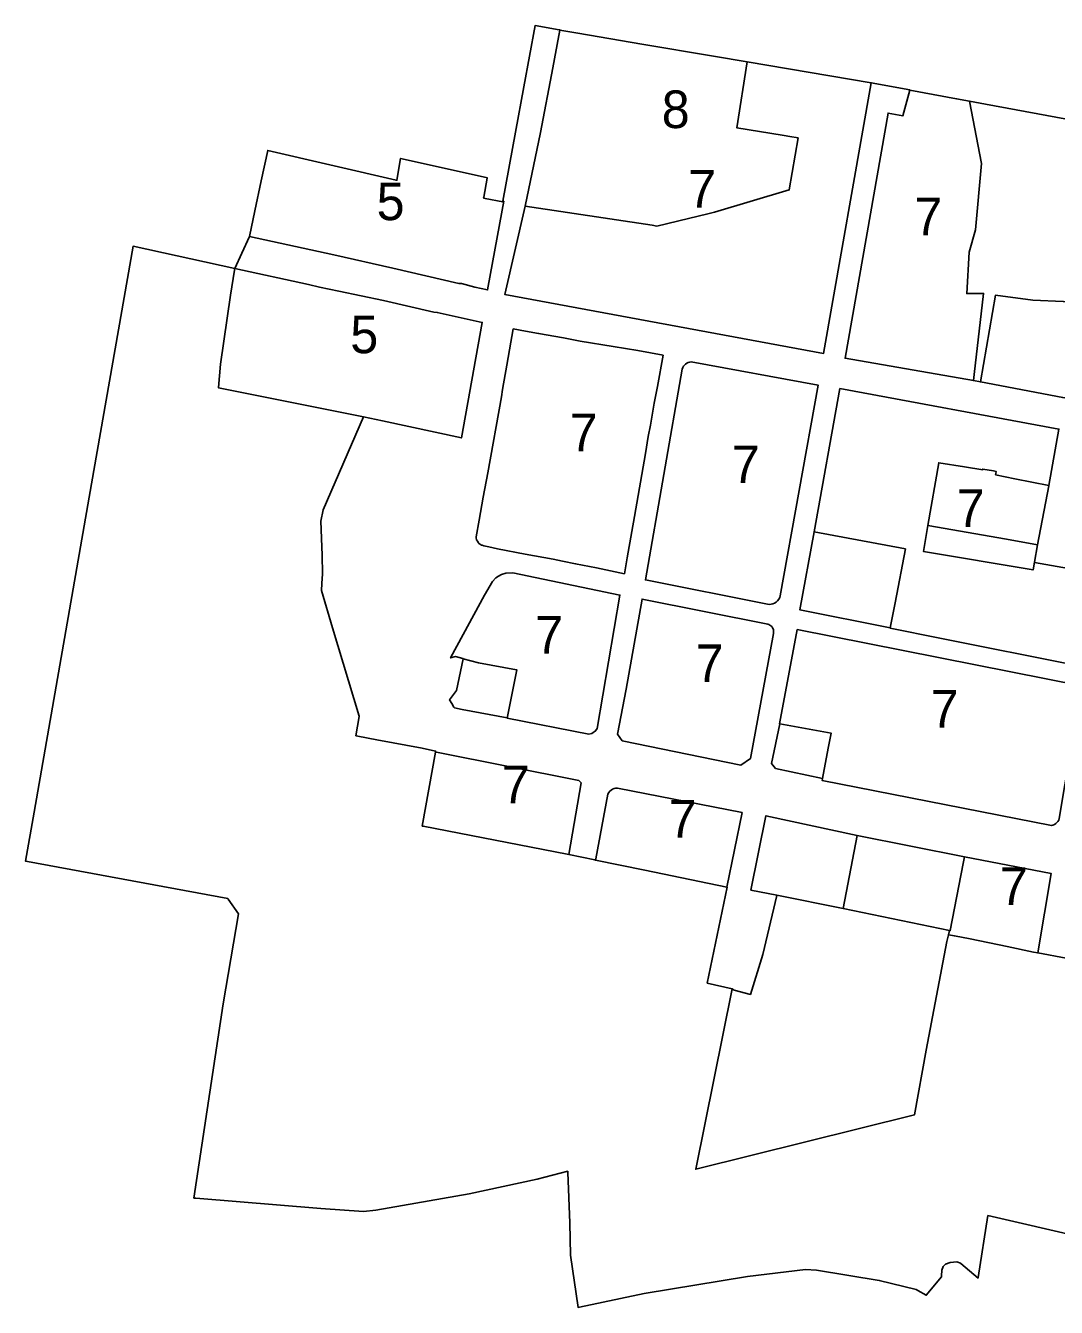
# Model space of a CAD drawing. Extents: x 598968 to 613553, y 4409678 to 4430833.
# Drawn here: x 602980.3 to 603309.2, y 4413969.3 to 4414378 of the extents above; entities that cross this region are included whole.
import ezdxf

# ---------------------------------------------------------------- set-up
doc = ezdxf.new("R2010")
doc.units = 0
for name, color, linetype in [('1', 7, 'Continuous'), ('Sòl Rústic Comú', 7, 'Continuous'), ('ZONA 5. CASES UNIFAMILIARS EN RENGLE', 7, 'Continuous'), ('ZONA 7. CONJUNTS AMB ORDENACIONS ESPECÍFIQUES', 7, 'Continuous'), ("ZONA 8. RECINTES AMB PATRONS D'ESTABLIMENTS RÚSTICS", 7, 'Continuous')]:
    doc.layers.add(name, color=color, linetype=linetype)

msp = doc.modelspace()

# ---------------------------------------------------------------- linework, layer by layer
at = {"layer": '1'}
for points in [[(603311.215, 4414259.3962), (603284.9452, 4414264.4357), (603282.6953, 4414264.8558), (603241.7457, 4414271.945), (603255.4953, 4414350.1546), (603260.2353, 4414349.3247), (603262.3794, 4414357.4887), (603262.3987, 4414357.5705), (603250.1337, 4414359.8437), (603250.1165, 4414359.7618), (603234.8958, 4414273.505), (603133.2373, 4414292.2737), (603139.7494, 4414320.4158), (603144.6101, 4414343.9796), (603148.5172, 4414364.6073), (603149.0645, 4414367.4877), (603150.7964, 4414376.6033), (603150.8287, 4414376.6863), (603150.5331, 4414376.7364), (603142.856, 4414378.0379), (603139.2895, 4414358.5553), (603136.6457, 4414344.1128), (603132.6113, 4414322.0718), (603132.8872, 4414322.0134), (603129.3673, 4414302.9935), (603127.7173, 4414293.7736), (603123.6374, 4414294.6435), (603119.3875, 4414295.7935), (603118.5775, 4414295.7535), (603097.4428, 4414300.6582), (603078.6381, 4414304.893), (603051.7186, 4414310.8226), (603049.2936, 4414305.4633), (603047.0846, 4414300.5814), (603070.6183, 4414295.463), (603074.1082, 4414294.643), (603080.2681, 4414293.3531), (603094.5479, 4414290.3383), (603110.5676, 4414286.6835), (603111.6576, 4414286.5935), (603125.9974, 4414283.4136), (603119.3476, 4414246.564), (603094.158, 4414252.0136), (603088.0722, 4414253.2386), (603075.2449, 4414223.6229), (603074.5389, 4414219.9857), (603074.8242, 4414211.8666), (603074.9209, 4414209.1179), (603075.0667, 4414203.2168), (603074.8388, 4414200.1678), (603074.6691, 4414197.8975), (603078.2663, 4414185.9386), (603086.7146, 4414157.8493), (603086.7272, 4414157.8076), (603086.7047, 4414157.6699), (603085.7069, 4414151.5688), (603086.3592, 4414151.4423), (603092.3646, 4414150.2778), (603106.8262, 4414147.5592), (603111.0916, 4414146.6778), (603111.0559, 4414146.4746), (603111.0376, 4414146.3708), (603111.458, 4414146.3147), (603156.871, 4414137.2916), (603157.6073, 4414136.5453), (603153.6604, 4414113.6949), (603161.8946, 4414111.951), (603162.105, 4414111.9079), (603162.2559, 4414112.3704), (603166.0872, 4414132.9854), (603166.3476, 4414133.4655), (603166.6869, 4414133.8934), (603167.0949, 4414134.2562), (603167.5595, 4414134.5432), (603168.0667, 4414134.7457), (603168.6013, 4414134.8575), (603169.1471, 4414134.8754), (603208.8966, 4414127.0859), (603204.0806, 4414103.3021), (603204.1269, 4414103.2926), (603197.7705, 4414072.7021), (603205.7011, 4414070.8369), (603206.3553, 4414070.3923), (603211.5667, 4414069.0964), (603215.5366, 4414081.7763), (603219.9752, 4414100.5883), (603220.0101, 4414100.728), (603211.744, 4414102.3682), (603216.4894, 4414126.0437), (603245.6556, 4414119.7427), (603279.8385, 4414112.9327), (603279.8368, 4414112.9268), (603307.5555, 4414107.6375), (603303.2677, 4414082.3184), (603312.3244, 4414080.5991)], [(603312.3244, 4414080.5991), (603303.2677, 4414082.3184), (603301.864, 4414082.5849), (603293.4991, 4414084.3223), (603281.7252, 4414086.7677), (603276.6332, 4414087.7538), (603274.7361, 4414088.1212), (603274.1921, 4414085.9041), (603267.6364, 4414051.2539), (603267.6356, 4414051.2495), (603263.9373, 4414030.7161), (603194.1441, 4414013.2999), (603205.7011, 4414070.8369), (603197.7705, 4414072.7021), (603204.1269, 4414103.2926), (603204.0806, 4414103.3021), (603177.9212, 4414108.6653), (603162.105, 4414111.9079), (603161.8946, 4414111.951), (603153.6604, 4414113.6949), (603153.0486, 4414113.8244), (603107.1357, 4414122.7347), (603106.8792, 4414122.7845), (603111.0376, 4414146.3708), (603111.0559, 4414146.4746), (603111.0916, 4414146.6778), (603106.8262, 4414147.5592), (603092.3646, 4414150.2778), (603086.3592, 4414151.4423), (603085.7069, 4414151.5688), (603086.7047, 4414157.6699), (603086.7272, 4414157.8076), (603086.7146, 4414157.8493), (603078.2663, 4414185.9386), (603074.6691, 4414197.8975), (603074.8388, 4414200.1678), (603075.0667, 4414203.2168), (603074.9209, 4414209.1179), (603074.8242, 4414211.8666), (603074.5389, 4414219.9857), (603075.2449, 4414223.6229), (603088.0722, 4414253.2386), (603041.7989, 4414262.5529), (603041.8074, 4414262.6474), (603042.4713, 4414270.06), (603045.6374, 4414292.1025), (603046.993, 4414300.045), (603047.0846, 4414300.5814), (603014.5907, 4414307.6852), (603001.3555, 4414231.9552), (602983.0554, 4414127.2462), (602980.3102, 4414111.5388), (602980.8588, 4414111.4381), (603044.7899, 4414099.7029), (603044.9277, 4414099.5046), (603048.1985, 4414094.7989), (603043.3063, 4414066.0493), (603034.0121, 4414004.104), (603034.5665, 4414004.0593), (603074.472, 4414000.8428), (603088.0976, 4413999.8613), (603092.0176, 4414000.2313), (603121.7866, 4414005.4819), (603143.5107, 4414010.1687), (603153.2756, 4414012.6724), (603153.2915, 4414012.2698), (603153.9257, 4413996.196), (603154.1256, 4413985.883), (603156.5673, 4413969.2754), (603157.0371, 4413969.3739), (603177.645, 4413973.6936), (603210.6332, 4413979.0852), (603229.1233, 4413981.3046), (603232.6033, 4413981.1646), (603252.6527, 4413977.8752), (603264.4825, 4413974.9356), (603264.9489, 4413974.6754), (603267.6725, 4413973.1558), (603267.683, 4413973.1687), (603272.4823, 4413979.0458), (603272.5823, 4413979.3158), (603272.6067, 4413981.1244), (603273.058, 4413982.2676), (603273.8408, 4413983.0292), (603275.3116, 4413983.6175), (603277.4779, 4413983.8214), (603278.5922, 4413983.346), (603278.7136, 4413983.2436), (603284.1921, 4413978.6262), (603284.2158, 4413978.7752), (603287.3637, 4413998.5624), (603348.986, 4413984.2884)], [(603315.7252, 4414174.0171), (603272.0102, 4414182.723), (603256.1457, 4414185.9259), (603256.1509, 4414185.9526), (603227.3809, 4414191.7141), (603231.9223, 4414216.5697), (603231.9265, 4414216.5689), (603240.1457, 4414262.275), (603309.985, 4414249.3563), (603306.7583, 4414231.357), (603306.7526, 4414231.3282), (603306.8058, 4414231.3173), (603303.1482, 4414212.481), (603303.2024, 4414212.4715), (603302.2089, 4414206.8781), (603302.2152, 4414206.8766), (603322.7751, 4414203.257)]]:
    msp.add_lwpolyline(points, dxfattribs=at)
for points in [[(603132.0974, 4414259.6138), (603132.4974, 4414261.9438), (603133.8473, 4414269.7238), (603134.6773, 4414274.6337), (603135.8973, 4414281.3137), (603139.7772, 4414280.6137), (603143.9971, 4414279.8638), (603151.907, 4414278.4439), (603157.1969, 4414277.4539), (603167.792, 4414275.6766), (603175.6866, 4414274.4241), (603183.7265, 4414272.9142), (603181.9025, 4414263.0048), (603180.9066, 4414257.5943), (603179.6566, 4414250.6444), (603178.9866, 4414246.9744), (603178.0567, 4414241.6345), (603174.5552, 4414221.5018), (603173.7262, 4414216.731), (603172.2704, 4414208.338), (603171.3869, 4414203.2447), (603162.457, 4414205.0746), (603155.8071, 4414206.4445), (603151.5739, 4414207.2864), (603148.6673, 4414207.8644), (603139.6974, 4414209.4743), (603130.8175, 4414211.1942), (603128.0524, 4414211.8323), (603126.5465, 4414212.1798), (603126.0076, 4414212.3042), (603125.7376, 4414212.4042), (603125.1576, 4414212.7541), (603124.9618, 4414212.9245), (603124.8039, 4414213.1088), (603124.4376, 4414213.6041), (603124.2176, 4414214.0541), (603124.0776, 4414214.7041), (603124.0576, 4414214.9941), (603125.0145, 4414220.2868), (603126.3386, 4414227.6106), (603127.7475, 4414235.404)], [(603189.8264, 4414268.5044), (603189.9914, 4414268.9642), (603190.226, 4414269.3928), (603190.5245, 4414269.7796), (603190.8795, 4414270.1151), (603191.2825, 4414270.3913), (603191.7236, 4414270.6014), (603192.192, 4414270.7402), (603192.6763, 4414270.8044), (603233.1858, 4414263.3449), (603221.0912, 4414196.1854), (603220.904, 4414195.6117), (603220.622, 4414195.0782), (603220.2534, 4414194.6003), (603219.8089, 4414194.1921), (603219.3016, 4414193.8653), (603218.7461, 4414193.6295), (603218.1586, 4414193.4915), (603217.5562, 4414193.4554), (603178.0468, 4414201.2849)], [(603306.7526, 4414231.3282), (603295.9766, 4414233.5338), (603289.7918, 4414234.8192), (603289.8678, 4414235.2257), (603289.9698, 4414235.872), (603289.9708, 4414235.8781), (603289.1112, 4414236.0323), (603285.7205, 4414236.6405), (603285.6992, 4414236.3539), (603285.6989, 4414236.3503), (603279.8423, 4414237.2827), (603271.6654, 4414238.6157), (603268.202, 4414218.6476), (603293.2539, 4414214.2225), (603303.147, 4414212.4749), (603303.1482, 4414212.481), (603306.8058, 4414231.3173)], [(603303.1482, 4414212.481), (603303.147, 4414212.4749), (603293.2539, 4414214.2225), (603268.202, 4414218.6476), (603266.7655, 4414210.3659), (603301.7752, 4414204.4366), (603302.2089, 4414206.8781), (603303.2024, 4414212.4715)], [(603231.9265, 4414216.5689), (603231.9223, 4414216.5697), (603227.3809, 4414191.7141), (603256.1509, 4414185.9526), (603257.7208, 4414193.9611), (603261.016, 4414211.1787), (603231.9259, 4414216.5654)], [(603162.6372, 4414153.9052), (603162.1572, 4414153.1252), (603160.9172, 4414152.2802), (603160.0472, 4414152.0952), (603133.9776, 4414157.1648), (603133.9909, 4414157.2307), (603133.9724, 4414157.2353), (603119.6022, 4414159.9546), (603117.1851, 4414160.4606), (603116.9879, 4414160.6446), (603116.2922, 4414161.8594), (603115.5683, 4414163.0172), (603117.7828, 4414165.9589), (603119.9273, 4414176.0934), (603119.9369, 4414176.1432), (603119.8178, 4414176.1745), (603117.4478, 4414176.7945), (603115.8979, 4414176.3945), (603119.9081, 4414183.8346), (603126.6726, 4414196.3844), (603129.3126, 4414200.8144), (603130.2876, 4414201.8944), (603131.1828, 4414202.4962), (603132.1675, 4414203.0344), (603133.5675, 4414203.4444), (603135.7675, 4414203.4945), (603169.9269, 4414196.4349)], [(603218.9168, 4414185.3138), (603218.9726, 4414184.9253), (603218.9662, 4414184.5329), (603218.898, 4414184.1464), (603211.5865, 4414144.3158), (603208.5006, 4414142.2309), (603170.657, 4414149.8986), (603169.1871, 4414152.0953), (603171.887, 4414166.3952), (603177.0268, 4414195.155), (603217.0863, 4414187.1755), (603217.4591, 4414187.0528), (603217.8078, 4414186.8728), (603218.1237, 4414186.6399), (603218.3988, 4414186.3601), (603218.6263, 4414186.0403), (603218.8004, 4414185.6886)], [(603310.1154, 4414125.1474), (603309.9234, 4414124.6845), (603309.663, 4414124.2564), (603309.3402, 4414123.8731), (603308.9627, 4414123.5435), (603308.5393, 4414123.2754), (603308.08, 4414123.0752), (603307.5954, 4414122.9474), (603234.4561, 4414137.3361), (603234.5754, 4414137.9637), (603219.612, 4414141.0883), (603218.3425, 4414142.7448), (603220.9165, 4414155.3969), (603220.9193, 4414155.4116), (603220.8963, 4414155.4158), (603226.4961, 4414185.4556), (603317.2152, 4414167.5072)], [(603133.9909, 4414157.2307), (603137.0775, 4414172.5447), (603136.9846, 4414172.5622), (603124.7577, 4414174.8746), (603119.9369, 4414176.1432), (603119.9273, 4414176.0934), (603117.7828, 4414165.9589), (603115.5683, 4414163.0172), (603116.2922, 4414161.8594), (603116.9879, 4414160.6446), (603117.1851, 4414160.4606), (603119.6022, 4414159.9546), (603133.9724, 4414157.2353)], [(603234.5754, 4414137.9637), (603236.4022, 4414147.5748), (603237.3031, 4414152.4401), (603220.9193, 4414155.4116), (603220.9165, 4414155.3969), (603218.3425, 4414142.7448), (603219.612, 4414141.0883)], [(603245.6556, 4414119.7427), (603216.4894, 4414126.0437), (603211.744, 4414102.3682), (603220.0101, 4414100.728), (603241.1603, 4414096.5311)], [(603275.0694, 4414089.4798), (603241.1603, 4414096.4771), (603241.168, 4414096.5172), (603245.6556, 4414119.7427), (603241.1603, 4414096.5311), (603220.0101, 4414100.728), (603219.9752, 4414100.5883), (603215.5366, 4414081.7763), (603211.5667, 4414069.0964), (603206.3553, 4414070.3923), (603205.7011, 4414070.8369), (603194.1441, 4414013.2999), (603263.9373, 4414030.7161), (603267.6356, 4414051.2495), (603267.6364, 4414051.2539), (603274.1921, 4414085.9041), (603274.7361, 4414088.1212)], [(603279.8368, 4414112.9268), (603279.8385, 4414112.9327), (603245.6556, 4414119.7427), (603241.168, 4414096.5172), (603241.1603, 4414096.4771), (603275.0694, 4414089.4798), (603275.3436, 4414089.4232), (603279.4389, 4414110.8429)]]:
    msp.add_lwpolyline(points, close=True, dxfattribs=at)
at = {"layer": 'Sòl Rústic Comú'}
msp.add_lwpolyline([(603348.986, 4413984.2884), (603287.3637, 4413998.5624), (603284.2158, 4413978.7752), (603284.1921, 4413978.6262), (603278.7136, 4413983.2436), (603278.5922, 4413983.346), (603277.4779, 4413983.8214), (603275.3116, 4413983.6175), (603273.8408, 4413983.0292), (603273.058, 4413982.2676), (603272.6067, 4413981.1244), (603272.5823, 4413979.3158), (603272.4823, 4413979.0458), (603267.683, 4413973.1687), (603267.6725, 4413973.1558), (603264.9489, 4413974.6754), (603264.4825, 4413974.9356), (603252.6527, 4413977.8752), (603232.6033, 4413981.1646), (603229.1233, 4413981.3046), (603210.6332, 4413979.0852), (603177.645, 4413973.6936), (603157.0371, 4413969.3739), (603156.5673, 4413969.2754), (603154.1256, 4413985.883), (603153.9257, 4413996.196), (603153.2915, 4414012.2698), (603153.2756, 4414012.6724), (603143.5107, 4414010.1687), (603121.7866, 4414005.4819), (603092.0176, 4414000.2313), (603088.0976, 4413999.8613), (603074.472, 4414000.8428), (603034.5665, 4414004.0593), (603034.0121, 4414004.104), (603043.3063, 4414066.0493), (603048.1985, 4414094.7989), (603044.9277, 4414099.5046), (603044.7899, 4414099.7029), (602980.8588, 4414111.4381), (602980.3102, 4414111.5388), (602983.0554, 4414127.2462), (603001.3555, 4414231.9552), (603014.5907, 4414307.6852), (603047.0846, 4414300.5814), (603049.2936, 4414305.4633), (603051.7186, 4414310.8226), (603053.4486, 4414318.9726), (603055.491, 4414328.5715), (603057.5488, 4414338.2424), (603098.4983, 4414328.726), (603098.5113, 4414328.795), (603098.7654, 4414328.736), (603099.9354, 4414335.7158), (603127.2736, 4414329.5776), (603127.6345, 4414329.4966), (603127.608, 4414329.3541), (603126.4952, 4414323.3668), (603126.4246, 4414322.9866), (603126.9804, 4414322.8828), (603132.5688, 4414321.8394), (603132.6113, 4414322.0718), (603136.6457, 4414344.1128), (603139.2895, 4414358.5553), (603142.856, 4414378.0379), (603150.5331, 4414376.7364), (603150.8287, 4414376.6863), (603150.7964, 4414376.6033), (603156.454, 4414375.6441), (603176.9461, 4414372.1696), (603199.7456, 4414368.304), (603210.5817, 4414366.4669), (603250.1165, 4414359.7618), (603250.1337, 4414359.8437), (603262.3987, 4414357.5705), (603262.3794, 4414357.4887), (603277.3663, 4414354.7107), (603281.4411, 4414353.9552), (603286.5648, 4414353.0055), (603325.6726, 4414345.7563)], dxfattribs=at)
at = {"layer": 'ZONA 5. CASES UNIFAMILIARS EN RENGLE'}
for points in [[(603132.6113, 4414322.0718), (603132.5688, 4414321.8394), (603126.9804, 4414322.8828), (603126.4246, 4414322.9866), (603126.4952, 4414323.3668), (603127.608, 4414329.3541), (603127.6345, 4414329.4966), (603127.2736, 4414329.5776), (603099.9354, 4414335.7158), (603098.7654, 4414328.736), (603098.5113, 4414328.795), (603098.4983, 4414328.726), (603057.5488, 4414338.2424), (603055.491, 4414328.5715), (603053.4486, 4414318.9726), (603051.7186, 4414310.8226), (603078.6381, 4414304.893), (603097.4428, 4414300.6582), (603118.5775, 4414295.7535), (603119.3875, 4414295.7935), (603123.6374, 4414294.6435), (603127.7173, 4414293.7736), (603129.3673, 4414302.9935), (603132.8872, 4414322.0134)], [(603088.0722, 4414253.2386), (603094.158, 4414252.0136), (603119.3476, 4414246.564), (603125.9974, 4414283.4136), (603111.6576, 4414286.5935), (603110.5676, 4414286.6835), (603094.5479, 4414290.3383), (603080.2681, 4414293.3531), (603074.1082, 4414294.643), (603070.6183, 4414295.463), (603047.0846, 4414300.5814), (603046.993, 4414300.045), (603045.6374, 4414292.1025), (603042.4713, 4414270.06), (603041.8074, 4414262.6474), (603041.7989, 4414262.5529)]]:
    msp.add_lwpolyline(points, close=True, dxfattribs=at)
at = {"layer": 'ZONA 7. CONJUNTS AMB ORDENACIONS ESPECÍFIQUES'}
for points in [[(603250.1165, 4414359.7618), (603210.5817, 4414366.4669), (603207.2059, 4414345.4541), (603221.7042, 4414343.0846), (603224.8258, 4414342.5745), (603226.2049, 4414342.3491), (603226.7857, 4414342.2543), (603223.9658, 4414325.6644), (603200.0861, 4414318.5142), (603197.958, 4414318.0124), (603191.8162, 4414316.564), (603181.6965, 4414314.1341), (603180.2565, 4414314.364), (603139.7494, 4414320.4158), (603133.2373, 4414292.2737), (603234.8958, 4414273.505)], [(603281.4411, 4414353.9552), (603277.3663, 4414354.7107), (603262.3794, 4414357.4887), (603260.2353, 4414349.3247), (603255.4953, 4414350.1546), (603241.7457, 4414271.945), (603282.6953, 4414264.8558), (603282.9255, 4414266.7416), (603285.9852, 4414292.6352), (603282.2052, 4414292.5846), (603280.5793, 4414292.5621), (603281.3768, 4414305.7794), (603283.3652, 4414312.9354), (603285.2651, 4414334.0553)], [(603347.593, 4414283.8602), (603311.3927, 4414290.1034), (603301.6858, 4414290.4522), (603289.8151, 4414292.1256), (603287.8596, 4414281.007), (603284.9452, 4414264.4357), (603311.215, 4414259.3962), (603321.2412, 4414257.6218), (603327.0859, 4414256.627), (603335.2648, 4414261.2467), (603337.1249, 4414264.3397)], [(603183.7265, 4414272.9142), (603175.6866, 4414274.4241), (603167.792, 4414275.6766), (603157.1969, 4414277.4539), (603151.907, 4414278.4439), (603143.9971, 4414279.8638), (603139.7772, 4414280.6137), (603135.8973, 4414281.3137), (603134.6773, 4414274.6337), (603133.8473, 4414269.7238), (603132.4974, 4414261.9438), (603132.0974, 4414259.6138), (603127.7475, 4414235.404), (603126.3386, 4414227.6106), (603125.0145, 4414220.2868), (603124.0576, 4414214.9941), (603124.0776, 4414214.7041), (603124.2176, 4414214.0541), (603124.4376, 4414213.6041), (603124.8039, 4414213.1088), (603124.9618, 4414212.9245), (603125.1576, 4414212.7541), (603125.7376, 4414212.4042), (603126.0076, 4414212.3042), (603126.5465, 4414212.1798), (603128.0524, 4414211.8323), (603130.8175, 4414211.1942), (603139.6974, 4414209.4743), (603148.6673, 4414207.8644), (603151.5739, 4414207.2864), (603155.8071, 4414206.4445), (603162.457, 4414205.0746), (603171.3869, 4414203.2447), (603172.2704, 4414208.338), (603173.7262, 4414216.731), (603174.5552, 4414221.5018), (603178.0567, 4414241.6345), (603178.9866, 4414246.9744), (603179.6566, 4414250.6444), (603180.9066, 4414257.5943), (603181.9025, 4414263.0048)], [(603218.1586, 4414193.4915), (603218.7461, 4414193.6295), (603219.3016, 4414193.8653), (603219.8089, 4414194.1921), (603220.2534, 4414194.6003), (603220.622, 4414195.0782), (603220.904, 4414195.6117), (603221.0912, 4414196.1854), (603233.1858, 4414263.3449), (603192.6763, 4414270.8044), (603192.192, 4414270.7402), (603191.7236, 4414270.6014), (603191.2825, 4414270.3913), (603190.8795, 4414270.1151), (603190.5245, 4414269.7796), (603190.226, 4414269.3928), (603189.9914, 4414268.9642), (603189.8264, 4414268.5044), (603178.0468, 4414201.2849), (603217.5562, 4414193.4554)], [(603133.9909, 4414157.2307), (603133.9776, 4414157.1648), (603160.0472, 4414152.0952), (603160.9172, 4414152.2802), (603162.1572, 4414153.1252), (603162.6372, 4414153.9052), (603169.9269, 4414196.4349), (603135.7675, 4414203.4945), (603133.5675, 4414203.4444), (603132.1675, 4414203.0344), (603131.1828, 4414202.4962), (603130.2876, 4414201.8944), (603129.3126, 4414200.8144), (603126.6726, 4414196.3844), (603119.9081, 4414183.8346), (603115.8979, 4414176.3945), (603117.4478, 4414176.7945), (603119.8178, 4414176.1745), (603119.9369, 4414176.1432), (603124.7577, 4414174.8746), (603136.9846, 4414172.5622), (603137.0775, 4414172.5447)], [(603211.5865, 4414144.3158), (603218.898, 4414184.1464), (603218.9662, 4414184.5329), (603218.9726, 4414184.9253), (603218.9168, 4414185.3138), (603218.8004, 4414185.6886), (603218.6263, 4414186.0403), (603218.3988, 4414186.3601), (603218.1237, 4414186.6399), (603217.8078, 4414186.8728), (603217.4591, 4414187.0528), (603217.0863, 4414187.1755), (603177.0268, 4414195.155), (603171.887, 4414166.3952), (603169.1871, 4414152.0953), (603170.657, 4414149.8986), (603208.5006, 4414142.2309)], [(603234.5754, 4414137.9637), (603234.4561, 4414137.3361), (603307.5954, 4414122.9474), (603308.08, 4414123.0752), (603308.5393, 4414123.2754), (603308.9627, 4414123.5435), (603309.3402, 4414123.8731), (603309.663, 4414124.2564), (603309.9234, 4414124.6845), (603310.1154, 4414125.1474), (603317.2152, 4414167.5072), (603226.4961, 4414185.4556), (603220.8963, 4414155.4158), (603220.9193, 4414155.4116), (603237.3031, 4414152.4401), (603236.4022, 4414147.5748)], [(603153.6604, 4414113.6949), (603157.6073, 4414136.5453), (603156.871, 4414137.2916), (603111.458, 4414146.3147), (603111.0376, 4414146.3708), (603106.8792, 4414122.7845), (603107.1357, 4414122.7347), (603153.0486, 4414113.8244)], [(603204.0806, 4414103.3021), (603208.8966, 4414127.0859), (603169.1471, 4414134.8754), (603168.6013, 4414134.8575), (603168.0667, 4414134.7457), (603167.5595, 4414134.5432), (603167.0949, 4414134.2562), (603166.6869, 4414133.8934), (603166.3476, 4414133.4655), (603166.0872, 4414132.9854), (603162.2559, 4414112.3704), (603162.105, 4414111.9079), (603177.9212, 4414108.6653)], [(603303.2677, 4414082.3184), (603307.5555, 4414107.6375), (603279.8368, 4414112.9268), (603279.4389, 4414110.8429), (603275.3436, 4414089.4232), (603275.0694, 4414089.4798), (603274.7361, 4414088.1212), (603276.6332, 4414087.7538), (603281.7252, 4414086.7677), (603293.4991, 4414084.3223), (603301.864, 4414082.5849)]]:
    msp.add_lwpolyline(points, close=True, dxfattribs=at)
msp.add_lwpolyline([(603322.7751, 4414203.257), (603302.2152, 4414206.8766), (603302.2089, 4414206.8781), (603301.7752, 4414204.4366), (603266.7655, 4414210.3659), (603268.202, 4414218.6476), (603271.6654, 4414238.6157), (603279.8423, 4414237.2827), (603285.6989, 4414236.3503), (603285.6992, 4414236.3539), (603285.7205, 4414236.6405), (603289.1112, 4414236.0323), (603289.9708, 4414235.8781), (603289.9698, 4414235.872), (603289.8678, 4414235.2257), (603289.7918, 4414234.8192), (603295.9766, 4414233.5338), (603306.7526, 4414231.3282), (603306.7583, 4414231.357), (603309.985, 4414249.3563), (603240.1457, 4414262.275), (603231.9265, 4414216.5689), (603231.9259, 4414216.5654), (603261.016, 4414211.1787), (603257.7208, 4414193.9611), (603256.1509, 4414185.9526), (603256.1457, 4414185.9259), (603272.0102, 4414182.723), (603315.7252, 4414174.0171)], dxfattribs=at)
at = {"layer": "ZONA 8. RECINTES AMB PATRONS D'ESTABLIMENTS RÚSTICS"}
msp.add_lwpolyline([(603210.5817, 4414366.4669), (603199.7456, 4414368.304), (603176.9461, 4414372.1696), (603156.454, 4414375.6441), (603150.7964, 4414376.6033), (603149.0645, 4414367.4877), (603148.5172, 4414364.6073), (603144.6101, 4414343.9796), (603139.7494, 4414320.4158), (603180.2565, 4414314.364), (603181.6965, 4414314.1341), (603191.8162, 4414316.564), (603197.958, 4414318.0124), (603200.0861, 4414318.5142), (603223.9658, 4414325.6644), (603226.7857, 4414342.2543), (603226.2049, 4414342.3491), (603224.8258, 4414342.5745), (603221.7042, 4414343.0846), (603207.2059, 4414345.4541)], close=True, dxfattribs=at)
msp.add_lwpolyline([(603325.6726, 4414345.7563), (603286.5648, 4414353.0055), (603281.4411, 4414353.9552), (603285.2651, 4414334.0553), (603283.3652, 4414312.9354), (603281.3768, 4414305.7794), (603280.5793, 4414292.5621), (603282.2052, 4414292.5846), (603285.9852, 4414292.6352), (603282.9255, 4414266.7416), (603282.6953, 4414264.8558), (603284.9452, 4414264.4357), (603287.8596, 4414281.007), (603289.8151, 4414292.1256), (603301.6858, 4414290.4522), (603311.3927, 4414290.1034)], dxfattribs=at)

# ---------------------------------------------------------------- texts
at = {"layer": 'ZONA 5. CASES UNIFAMILIARS EN RENGLE'}
for p in [(603092.3029, 4414316.008), (603083.8981, 4414273.5727)]:
    msp.add_text('5', height=12, dxfattribs=at).set_placement(p)
at = {"layer": 'ZONA 7. CONJUNTS AMB ORDENACIONS ESPECÍFIQUES'}
for p in [(603191.6769, 4414319.986), (603263.8654, 4414311.1722), (603153.892, 4414242.2792), (603205.6163, 4414232.1299), (603277.3505, 4414218.1419), (603142.9124, 4414177.7949), (603194.0798, 4414168.693), (603269.0558, 4414154.2015), (603132.2433, 4414130.0329), (603185.5008, 4414119.0888), (603291.1458, 4414097.6226)]:
    msp.add_text('7', height=12, dxfattribs=at).set_placement(p)
at = {"layer": "ZONA 8. RECINTES AMB PATRONS D'ESTABLIMENTS RÚSTICS"}
msp.add_text('8', height=12, dxfattribs=at).set_placement((603183.2675, 4414345.3687))

doc.saveas('drawing.dxf')
